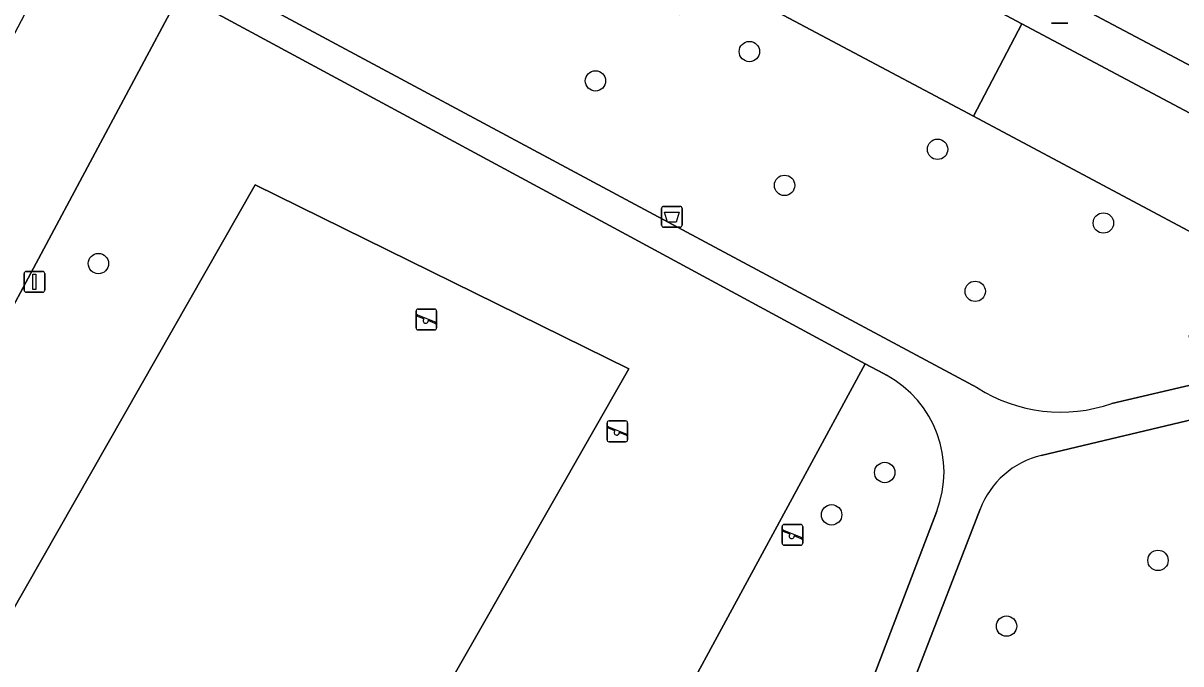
# Model space of a CAD drawing. Extents: x 158455 to 159797, y 387218 to 388672.
# Drawn here: x 159470.8 to 159526.4, y 388403.7 to 388434.5 of the extents above; entities that cross this region are included whole.
import ezdxf

# ---------------------------------------------------------------- set-up
doc = ezdxf.new("R2010")
doc.units = 0
for name, color, linetype in [('IMGEO_Afvalbak', 7, 'Continuous'), ('IMGEO_Boom', 7, 'Continuous'), ('IMGEO_Groenvoorziening', 7, 'Continuous'), ('IMGEO_Lichtmast', 7, 'Continuous'), ('IMGEO_Parkeervlak_open', 7, 'Continuous'), ('IMGEO_Rijbaan_lokaal_open', 7, 'Continuous'), ('IMGEO_Speelvoorziening', 7, 'Continuous'), ('IMGEO_Voetpad_halfverhard', 7, 'Continuous'), ('IMGEO_Voetpad_open', 7, 'Continuous')]:
    doc.layers.add(name, color=color, linetype=linetype)

msp = doc.modelspace()

# ---------------------------------------------------------------- linework, layer by layer
at = {"layer": 'IMGEO_Afvalbak'}
for p, q in [((159501.487, 388424.781), (159501.487, 388425.581)), ((159501.487, 388425.581), (159501.487, 388424.781)), ((159501.587, 388425.681), (159502.377, 388425.681)), ((159502.377, 388425.681), (159501.587, 388425.681)), ((159502.477, 388425.581), (159502.477, 388424.781)), ((159502.477, 388424.781), (159502.477, 388425.581)), ((159502.377, 388424.681), (159501.587, 388424.681)), ((159501.587, 388424.681), (159502.377, 388424.681))]:
    msp.add_line(p, q, dxfattribs=at)
msp.add_lwpolyline([(159501.63, 388425.395), (159502.334, 388425.395), (159502.185, 388424.925), (159501.779, 388424.925), (159501.63, 388425.395)], dxfattribs=at)
for centre, start, end in [((159501.587, 388425.581), 90, 180), ((159501.587, 388425.581), 90, 180), ((159502.377, 388425.581), 0, 90), ((159502.377, 388425.581), 360, 90), ((159501.587, 388424.781), 180, 270), ((159501.587, 388424.781), 180, 270), ((159502.377, 388424.781), 270, 0), ((159502.377, 388424.781), 270, 0)]:
    msp.add_arc(centre, 0.1, start, end, dxfattribs=at)
at = {"layer": 'IMGEO_Boom'}
for centre in [(159505.705, 388433.114), (159498.314, 388431.705), (159514.745, 388428.42), (159507.396, 388426.689), (159522.706, 388424.881), (159474.44, 388422.932), (159516.551, 388421.602), (159512.205, 388412.903), (159509.655, 388410.871), (159525.329, 388408.684), (159518.055, 388405.526)]:
    msp.add_circle(centre, 0.489, dxfattribs=at)
at = {"layer": 'IMGEO_Groenvoorziening'}
for points in [[(159516.464, 388430.006), (159503.435, 388436.943), (159502.352, 388434.872), (159498.867, 388436.701), (159492.172, 388440.307), (159486.505, 388443.189), (159482.339, 388435.358), (159499.775, 388426.013), (159516.659, 388416.964)], [(159483.343, 388366.701), (159498.902, 388395.333), (159511.272, 388418.128), (159500, 388424.216), (159478.368, 388435.9), (159469.456, 388419.239), (159467.831, 388418.738), (159456.061, 388396.668), (159454.103, 388395.354), (159448.127, 388384.404), (159450.857, 388373.653)], [(159528.084, 388429.504), (159518.788, 388434.451), (159516.464, 388430.006), (159527.722, 388424.012), (159528.6, 388419.888), (159531.824, 388420.634), (159530.795, 388425.753)], [(159523.115, 388416.219), (159527.353, 388417.206), (159526.827, 388419.478), (159528.6, 388419.888), (159527.722, 388424.012), (159516.464, 388430.006)], [(159512.287, 388417.58), (159512.148, 388417.655), (159511.272, 388418.128), (159498.902, 388395.333), (159483.343, 388366.701), (159495.22, 388360.251), (159497.511, 388366.339), (159496.691, 388369.272), (159500, 388375.837), (159504.232, 388384.234), (159505.802, 388387.748), (159514.704, 388411.039)], [(159535.217, 388405.975), (159530.221, 388404.819), (159527.719, 388415.628), (159519.726, 388413.722)], [(159516.784, 388411.143), (159512.63, 388400.38), (159520.181, 388397.199)]]:
    msp.add_lwpolyline(points, dxfattribs=at)
for points in [[(159481, 388384.741), (159499.908, 388417.875), (159481.966, 388426.712), (159463.057, 388393.577)], [(159481, 388384.741), (159463.057, 388393.577), (159481.966, 388426.712), (159499.908, 388417.875)]]:
    msp.add_lwpolyline(points, close=True, dxfattribs=at)
for centre, radius, start, end in [((159509.761, 388412.929), 5.292, 339.0721, 61.488), ((159520.653, 388423.23), 7.43, 237.4847, 289.3501), ((159520.699, 388409.644), 4.192, 103.4233, 159.0532)]:
    msp.add_arc(centre, radius, start, end, dxfattribs=at)
at = {"layer": 'IMGEO_Lichtmast'}
for p, q in [((159521.004, 388434.476), (159520.214, 388434.476)), ((159520.214, 388434.476), (159521.004, 388434.476)), ((159470.871, 388421.658), (159470.871, 388422.458)), ((159470.871, 388422.458), (159470.871, 388421.658)), ((159470.971, 388422.558), (159471.761, 388422.558)), ((159471.761, 388422.558), (159470.971, 388422.558)), ((159471.861, 388422.458), (159471.861, 388421.658)), ((159471.861, 388421.658), (159471.861, 388422.458)), ((159471.761, 388421.558), (159470.971, 388421.558)), ((159470.971, 388421.558), (159471.761, 388421.558))]:
    msp.add_line(p, q, dxfattribs=at)
msp.add_lwpolyline([(159471.291, 388422.433), (159471.441, 388422.433), (159471.441, 388421.683), (159471.291, 388421.683), (159471.291, 388422.433)], dxfattribs=at)
for centre, start, end in [((159470.971, 388422.458), 90, 180), ((159470.971, 388422.458), 90, 180), ((159471.761, 388422.458), 0, 90), ((159471.761, 388422.458), 360, 90), ((159470.971, 388421.658), 180, 270), ((159470.971, 388421.658), 180, 270), ((159471.761, 388421.658), 270, 0), ((159471.761, 388421.658), 270, 0)]:
    msp.add_arc(centre, 0.1, start, end, dxfattribs=at)
at = {"layer": 'IMGEO_Parkeervlak_open'}
msp.add_lwpolyline([(159518.788, 388434.451), (159505.757, 388441.385), (159503.435, 388436.943), (159516.464, 388430.006)], close=True, dxfattribs=at)
at = {"layer": 'IMGEO_Rijbaan_lokaal_open'}
msp.add_lwpolyline([(159529.94, 388436.205), (159500, 388452.369), (159499.281, 388452.542), (159497.015, 388448.263), (159500, 388446.682), (159527.777, 388431.967)], dxfattribs=at)
msp.add_lwpolyline([(159452.045, 388402.008), (159450.901, 388402.56), (159438.884, 388379.824), (159444.148, 388377.042), (159446.738, 388381.814), (159448.127, 388384.404), (159454.103, 388395.354), (159456.061, 388396.668), (159467.831, 388418.738), (159469.456, 388419.239), (159478.368, 388435.9), (159479.026, 388437.134), (159478.864, 388437.783), (159478.576, 388438.931), (159480.053, 388441.708), (159474.649, 388444.544), (159472.419, 388440.297), (159473.441, 388439.738), (159465.765, 388425.191), (159464.716, 388425.765), (159464.08, 388424.56)], close=True, dxfattribs=at)
at = {"layer": 'IMGEO_Speelvoorziening'}
for p, q in [((159489.695, 388419.849), (159489.695, 388420.649)), ((159489.695, 388420.649), (159489.695, 388419.849)), ((159489.795, 388420.749), (159490.585, 388420.749)), ((159490.585, 388420.749), (159489.795, 388420.749)), ((159490.685, 388420.649), (159490.685, 388419.849)), ((159490.685, 388419.849), (159490.685, 388420.649)), ((159490.078, 388420.277), (159489.739, 388420.414)), ((159489.764, 388420.474), (159490.64, 388420.121)), ((159490.616, 388420.061), (159490.276, 388420.198)), ((159490.585, 388419.749), (159489.795, 388419.749)), ((159489.795, 388419.749), (159490.585, 388419.749)), ((159498.868, 388414.478), (159498.868, 388415.278)), ((159498.868, 388415.278), (159498.868, 388414.478)), ((159499.251, 388414.906), (159498.912, 388415.043)), ((159498.937, 388415.103), (159499.813, 388414.75)), ((159498.968, 388415.378), (159499.758, 388415.378)), ((159499.758, 388415.378), (159498.968, 388415.378)), ((159499.858, 388415.278), (159499.858, 388414.478)), ((159499.858, 388414.478), (159499.858, 388415.278)), ((159499.789, 388414.69), (159499.449, 388414.827)), ((159499.758, 388414.378), (159498.968, 388414.378)), ((159498.968, 388414.378), (159499.758, 388414.378)), ((159507.278, 388409.509), (159507.278, 388410.309)), ((159507.278, 388410.309), (159507.278, 388409.509)), ((159507.661, 388409.937), (159507.322, 388410.074)), ((159507.347, 388410.134), (159508.223, 388409.781)), ((159507.378, 388410.409), (159508.168, 388410.409)), ((159508.168, 388410.409), (159507.378, 388410.409)), ((159508.268, 388410.309), (159508.268, 388409.509)), ((159508.268, 388409.509), (159508.268, 388410.309)), ((159508.168, 388409.409), (159507.378, 388409.409)), ((159507.378, 388409.409), (159508.168, 388409.409)), ((159508.199, 388409.721), (159507.859, 388409.858))]:
    msp.add_line(p, q, dxfattribs=at)
for centre, radius, start, end in [((159489.795, 388420.649), 0.1, 90, 180), ((159489.795, 388420.649), 0.1, 90, 180), ((159490.585, 388420.649), 0.1, 0, 90), ((159490.585, 388420.649), 0.1, 360, 90), ((159489.752, 388420.444), 0.0327, 68.078, 248.078), ((159490.157, 388420.187), 0.12, 130.9928, 5.1632), ((159490.628, 388420.091), 0.0327, 248.078, 68.078), ((159489.795, 388419.849), 0.1, 180, 270), ((159489.795, 388419.849), 0.1, 180, 270), ((159490.585, 388419.849), 0.1, 270, 0), ((159490.585, 388419.849), 0.1, 270, 0), ((159498.968, 388415.278), 0.1, 90, 180), ((159498.968, 388415.278), 0.1, 90, 180), ((159498.925, 388415.073), 0.0327, 68.078, 248.078), ((159499.758, 388415.278), 0.1, 0, 90), ((159499.758, 388415.278), 0.1, 360, 90), ((159498.968, 388414.478), 0.1, 180, 270), ((159498.968, 388414.478), 0.1, 180, 270), ((159499.33, 388414.816), 0.12, 130.9928, 5.1632), ((159499.758, 388414.478), 0.1, 270, 0), ((159499.758, 388414.478), 0.1, 270, 0), ((159499.801, 388414.72), 0.0327, 248.078, 68.078), ((159507.378, 388410.309), 0.1, 90, 180), ((159507.378, 388410.309), 0.1, 90, 180), ((159507.335, 388410.104), 0.0327, 68.078, 248.078), ((159508.168, 388410.309), 0.1, 0, 90), ((159508.168, 388410.309), 0.1, 360, 90), ((159507.378, 388409.509), 0.1, 180, 270), ((159507.378, 388409.509), 0.1, 180, 270), ((159507.74, 388409.847), 0.12, 130.9928, 5.1632), ((159508.168, 388409.509), 0.1, 270, 0), ((159508.168, 388409.509), 0.1, 270, 0), ((159508.211, 388409.751), 0.0327, 248.078, 68.078)]:
    msp.add_arc(centre, radius, start, end, dxfattribs=at)
at = {"layer": 'IMGEO_Voetpad_halfverhard'}
for points in [[(159499.775, 388426.013), (159482.339, 388435.358), (159479.026, 388437.134), (159478.368, 388435.9), (159500, 388424.216), (159511.272, 388418.128), (159512.148, 388417.655), (159512.287, 388417.58)], [(159516.659, 388416.964), (159499.775, 388426.013)], [(159519.726, 388413.722), (159527.719, 388415.628), (159527.353, 388417.206), (159523.115, 388416.219)], [(159514.704, 388411.039), (159505.802, 388387.748), (159504.232, 388384.234), (159500, 388375.837), (159496.691, 388369.272), (159497.511, 388366.339), (159499.19, 388365.652), (159500, 388367.743), (159510.493, 388394.842), (159512.63, 388400.38), (159516.784, 388411.143)]]:
    msp.add_lwpolyline(points, dxfattribs=at)
for centre, radius, start, end in [((159509.761, 388412.929), 5.292, 339.0721, 61.488), ((159520.653, 388423.23), 7.43, 237.4847, 289.3501), ((159520.699, 388409.644), 4.192, 103.4233, 159.0532)]:
    msp.add_arc(centre, radius, start, end, dxfattribs=at)
at = {"layer": 'IMGEO_Voetpad_open'}
for points in [[(159527.777, 388431.967), (159500, 388446.682), (159497.015, 388448.263), (159494.027, 388449.845), (159487.919, 388453.08), (159474.951, 388459.948), (159473.9, 388460.506), (159463.223, 388466.174), (159462.228, 388466.702), (159459.28, 388468.267), (159450.248, 388473.079), (159447.752, 388468.389), (159446.99, 388468.796), (159445.953, 388469.35), (159441.099, 388471.939), (159440.058, 388472.495), (159434.766, 388475.32), (159433.799, 388475.836), (159433.075, 388476.222), (159435.573, 388480.914), (159431.35, 388483.172), (159421.156, 388488.567)], [(159470.424, 388457.354), (159471.377, 388456.866), (159471.89, 388457.779), (159475.56, 388455.789), (159476.165, 388457.089), (159486.969, 388451.359), (159500, 388444.445), (159502.265, 388443.243), (159505.757, 388441.385), (159518.788, 388434.451), (159528.084, 388429.504)]]:
    msp.add_lwpolyline(points, dxfattribs=at)

doc.saveas('drawing.dxf')
